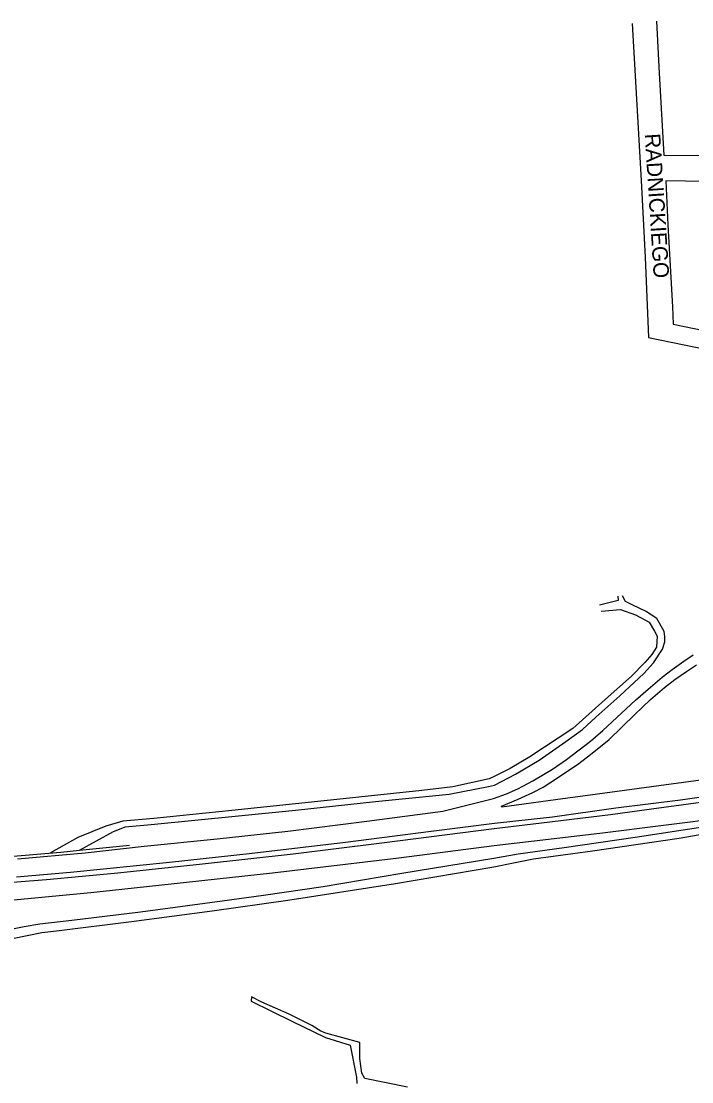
# Model space of a CAD drawing. Extents: x -304109 to -273954, y 21500 to 39796.
# Drawn here: x -296306 to -295873, y 23999 to 24684 of the extents above; entities that cross this region are included whole.
import ezdxf

# ---------------------------------------------------------------- set-up
doc = ezdxf.new("R2010")
doc.units = 0
doc.layers.add('krawedzie_ulic', color=7, linetype='Continuous')
doc.layers.add('nazwy_ulic', color=7, linetype='Continuous')

msp = doc.modelspace()

# ---------------------------------------------------------------- linework, layer by layer
at = {"layer": 'krawedzie_ulic'}
for points in [[(-295911.156, 24682.943), (-295905.514, 24581.58), (-295902.754, 24531.922), (-295900.677, 24480.12), (-295808.509, 24461.108)], [(-295895.45, 24684.373), (-295893.771, 24650.752), (-295890.772, 24597.83), (-295867.142, 24597.649)], [(-295864.145, 24580.854), (-295889.387, 24581.333), (-295888.19, 24552.94), (-295885.25, 24499.985), (-295884.717, 24488.631), (-295811.727, 24473.575)], [(-296268.026, 24148.992), (-296246.034, 24161.083), (-296242.172, 24162.569), (-296238.608, 24163.996), (-296221.641, 24165.533), (-296165.315, 24171.175), (-296128.568, 24174.855), (-296076.965, 24180.427), (-296029.247, 24185.277), (-296003.94, 24190.093), (-296000.003, 24191.106), (-295986.524, 24198.072), (-295971.273, 24207.128), (-295954.018, 24219.14), (-295943.207, 24226.853), (-295934.664, 24234.896), (-295919.183, 24248.669), (-295903.638, 24263.143), (-295897.517, 24270.017), (-295891.568, 24278.883), (-295890.239, 24283.506), (-295890.178, 24286.96), (-295890.621, 24290.316), (-295893.532, 24295.572), (-295895.367, 24298.549), (-295902.7, 24303.405), (-295910.863, 24307.332), (-295915.476, 24309.54), (-295917.564, 24313.213)], [(-295920.538, 24313.087), (-295920.285, 24310.174), (-295932.246, 24307.324)], [(-295931.296, 24303.398), (-295918.767, 24304.474), (-295908.971, 24300.937), (-295900.175, 24296.188), (-295896.821, 24290.425), (-295895.112, 24287.132), (-295895.556, 24280.194), (-295898.53, 24275.317), (-295902.953, 24270.267), (-295911.55, 24261.488), (-295928.628, 24246.299), (-295949.486, 24227.584), (-295977.305, 24209.245), (-295990.066, 24201.794), (-295999.938, 24196.728), (-296003.524, 24195.146), (-296026.976, 24189.919), (-296047.011, 24187.492), (-296105.881, 24181.32), (-296169.616, 24174.677), (-296219.944, 24169.516), (-296240.083, 24167.792), (-296250.895, 24164.463), (-296269.16, 24157.237), (-296286.676, 24147.257)], [(-296307.988, 24143.532), (-296264.364, 24147.333), (-296226.149, 24151.668), (-296179.189, 24156.245), (-296133.443, 24161.291), (-296082.529, 24167.702), (-296033.508, 24174.176), (-296000.806, 24182.482), (-295992.311, 24185.335), (-295984.945, 24188.62), (-295975.343, 24193.855), (-295962.688, 24201.391), (-295953.596, 24207.637), (-295938.166, 24219.463), (-295930.075, 24226.219), (-295909.144, 24245.828), (-295900.869, 24253.089), (-295891.946, 24260.814), (-295885.319, 24265.794), (-295877.852, 24271.177), (-295871.856, 24275.211)], [(-295854.141, 24195.935), (-295894.089, 24190.562), (-295933.671, 24185.251), (-295960.725, 24181.585), (-295995.392, 24176.901), (-295995.585, 24177.486), (-295984.891, 24182.046), (-295975.355, 24186.331), (-295968.711, 24189.687), (-295960.042, 24195.386), (-295945.692, 24204.928), (-295938.042, 24210.805), (-295926.098, 24220.537), (-295909.405, 24236.6), (-295899.423, 24246.26), (-295890.248, 24253.985), (-295883.746, 24259.161), (-295876.152, 24264.48), (-295869.722, 24268.822)], [(-296308.713, 24131.75), (-296273.718, 24134.896), (-296209.848, 24141.182), (-296156.438, 24147.059), (-296096.214, 24154.123), (-296040.895, 24161.239), (-296000.147, 24166.535), (-295962.733, 24170.663), (-295921.791, 24176.285), (-295880.055, 24181.529), (-295834.602, 24187.922), (-295792.454, 24193.609), (-295764.25, 24197.466), (-295724.808, 24202.907), (-295645.739, 24214.106)], [(-296374.266, 24123.36), (-296289.339, 24130.133), (-296243.183, 24134.346), (-296188.586, 24140.105), (-296129.952, 24146.689), (-296072.863, 24153.749), (-296000.398, 24163.07), (-295969.794, 24166.615), (-295925.246, 24172.061), (-295898.724, 24175.782), (-295838.272, 24183.881), (-295784.471, 24191.019), (-295766.81, 24193.352), (-295735.803, 24197.594), (-295671.454, 24206.44), (-295641.512, 24210.562)], [(-296322.062, 24115.948), (-296260.675, 24121.763), (-296224.793, 24125.568), (-296143.383, 24134.415), (-296061.78, 24144.088), (-296000.197, 24151.974), (-295932.02, 24160.039), (-295849.962, 24170.411), (-295803.599, 24176.604), (-295778.19, 24180.146), (-295753.638, 24183.312), (-295732.622, 24185.777)], [(-295862.88, 24164.221), (-295909.267, 24157.269), (-295955.056, 24150.439), (-295984.798, 24146.387), (-296000.493, 24143.663), (-296059.917, 24133.917), (-296110.596, 24125.429), (-296149.154, 24119.794), (-296175.887, 24116.168), (-296228.635, 24108.988), (-296272.893, 24103.593), (-296293.577, 24101.176), (-296303.617, 24099.512), (-296328.983, 24094.578)], [(-295880.974, 24156.879), (-295850.111, 24162.195)], [(-296268.026, 24148.992), (-296235.726, 24152.153)], [(-296133.46, 24116.675), (-296064.029, 24127.595), (-296000.493, 24138.313), (-295987.826, 24140.803), (-295974.917, 24143.336), (-295936.747, 24148.526), (-295880.974, 24156.879)], [(-296393.182, 24138.262), (-296279.992, 24147.821), (-296268.026, 24148.992)], [(-296307.77, 23977.795), (-296323.205, 24000), (-296327.992, 24006.703), (-296336.066, 24017.656), (-296343.013, 24027.654), (-296357.776, 24042.356), (-296366.663, 24047.659), (-296375.718, 24050.496), (-296376.226, 24056.919), (-296372.661, 24059.772), (-296353.851, 24074.721), (-296337.945, 24084.869), (-296330.704, 24089.311), (-296311.307, 24091.98), (-296292.237, 24095.785), (-296282.828, 24096.909), (-296234.399, 24102.957), (-296182.417, 24109.846), (-296133.46, 24116.675)], [(-296056.18, 23996.06), (-296083.72, 24001.56), (-296085.69, 24005.11), (-296086.92, 24014.57), (-296086.94, 24024.86), (-296108.92, 24030.76), (-296112.1, 24032.15), (-296118.04, 24035.83), (-296132.7, 24043.06), (-296150.27, 24050.96), (-296156.89, 24054.29), (-296157.114, 24051.485), (-296130.816, 24038.633), (-296109.158, 24027.948), (-296093.163, 24023.01), (-296089.21, 24002.52), (-296088.86, 23998.414)]]:
    msp.add_lwpolyline(points, dxfattribs=at)

# ---------------------------------------------------------------- texts
at = {"layer": 'nazwy_ulic'}
msp.add_text('RADNICKIEGO', height=10, rotation=273.617686, dxfattribs=at).set_placement((-295903.126, 24611.575))

doc.saveas('drawing.dxf')
